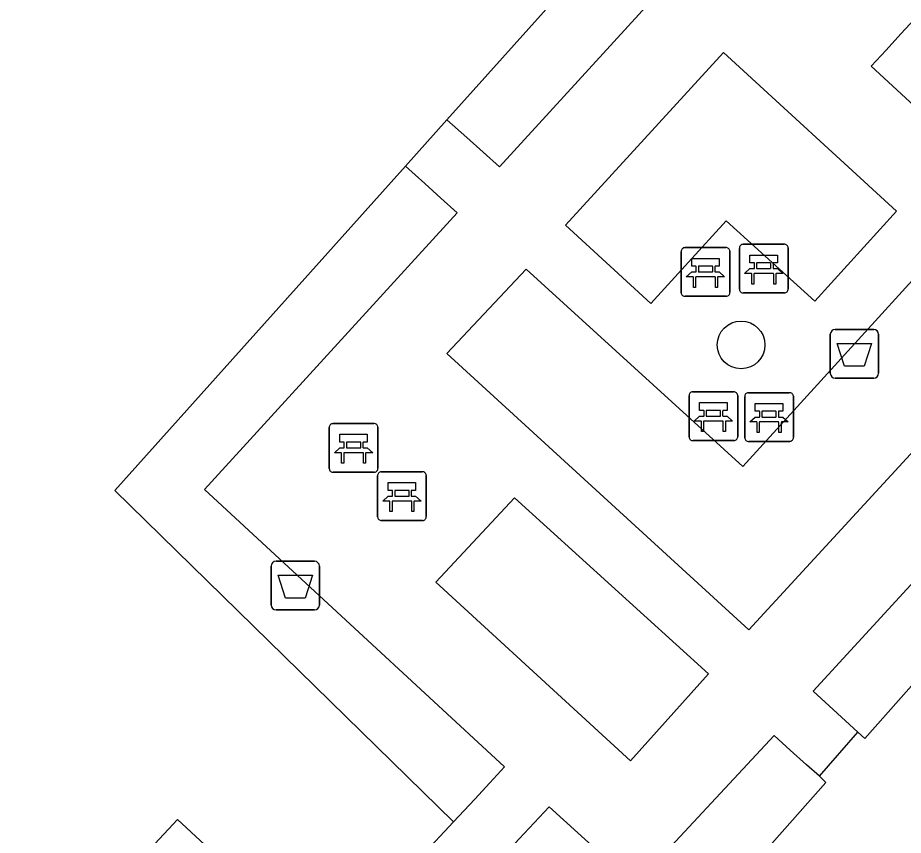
# Model space of a CAD drawing. Extents: x 159040 to 160094, y 381214 to 382518.
# Drawn here: x 159767.67 to 159785.85, y 381888.15 to 381904.94 of the extents above; entities that cross this region are included whole.
import ezdxf

# ---------------------------------------------------------------- set-up
doc = ezdxf.new("R2010")
doc.units = 0
for name, color, linetype in [('IMGEO_Afvalbak', 7, 'Continuous'), ('IMGEO_Bank', 7, 'Continuous'), ('IMGEO_Boom', 7, 'Continuous'), ('IMGEO_Haag', 7, 'Continuous'), ('IMGEO_Voetpad_open', 7, 'Continuous')]:
    doc.layers.add(name, color=color, linetype=linetype)

msp = doc.modelspace()

# ---------------------------------------------------------------- linework, layer by layer
at = {"layer": 'IMGEO_Afvalbak'}
for p, q in [((159784.454, 381898.54), (159785.244, 381898.54)), ((159785.244, 381898.54), (159784.454, 381898.54)), ((159784.354, 381897.64), (159784.354, 381898.44)), ((159784.354, 381898.44), (159784.354, 381897.64)), ((159785.344, 381898.44), (159785.344, 381897.64)), ((159785.344, 381897.64), (159785.344, 381898.44)), ((159785.244, 381897.54), (159784.454, 381897.54)), ((159784.454, 381897.54), (159785.244, 381897.54)), ((159772.976, 381893.781), (159773.766, 381893.781)), ((159773.766, 381893.781), (159772.976, 381893.781)), ((159772.876, 381892.881), (159772.876, 381893.681)), ((159772.876, 381893.681), (159772.876, 381892.881)), ((159773.866, 381893.681), (159773.866, 381892.881)), ((159773.866, 381892.881), (159773.866, 381893.681)), ((159773.766, 381892.781), (159772.976, 381892.781)), ((159772.976, 381892.781), (159773.766, 381892.781))]:
    msp.add_line(p, q, dxfattribs=at)
for points in [[(159784.497, 381898.254), (159785.201, 381898.254), (159785.052, 381897.784), (159784.646, 381897.784), (159784.497, 381898.254)], [(159773.019, 381893.495), (159773.723, 381893.495), (159773.574, 381893.025), (159773.168, 381893.025), (159773.019, 381893.495)]]:
    msp.add_lwpolyline(points, dxfattribs=at)
for centre, start, end in [((159784.454, 381898.44), 90, 180), ((159784.454, 381898.44), 90, 180), ((159785.244, 381898.44), 0, 90), ((159785.244, 381898.44), 360, 90), ((159784.454, 381897.64), 180, 270), ((159784.454, 381897.64), 180, 270), ((159785.244, 381897.64), 270, 0), ((159785.244, 381897.64), 270, 0), ((159772.976, 381893.681), 90, 180), ((159772.976, 381893.681), 90, 180), ((159773.766, 381893.681), 0, 90), ((159773.766, 381893.681), 360, 90), ((159772.976, 381892.881), 180, 270), ((159772.976, 381892.881), 180, 270), ((159773.766, 381892.881), 270, 0), ((159773.766, 381892.881), 270, 0)]:
    msp.add_arc(centre, 0.1, start, end, dxfattribs=at)
at = {"layer": 'IMGEO_Bank'}
for p, q in [((159781.292, 381899.295), (159781.292, 381900.136)), ((159781.292, 381900.136), (159781.292, 381899.295)), ((159781.367, 381900.22), (159782.208, 381900.22)), ((159782.208, 381900.22), (159781.367, 381900.22)), ((159782.292, 381900.145), (159782.292, 381899.304)), ((159782.292, 381899.304), (159782.292, 381900.145)), ((159782.488, 381899.364), (159782.488, 381900.205)), ((159782.488, 381900.205), (159782.488, 381899.364)), ((159782.563, 381900.289), (159783.404, 381900.289)), ((159783.404, 381900.289), (159782.563, 381900.289)), ((159783.488, 381900.214), (159783.488, 381899.373)), ((159783.488, 381899.373), (159783.488, 381900.214)), ((159781.601, 381899.726), (159781.601, 381899.832)), ((159781.645, 381899.832), (159781.645, 381899.726)), ((159781.933, 381899.838), (159781.651, 381899.838)), ((159781.939, 381899.726), (159781.939, 381899.832)), ((159781.983, 381899.832), (159781.983, 381899.726)), ((159782.797, 381899.795), (159782.797, 381899.901)), ((159782.841, 381899.901), (159782.841, 381899.795)), ((159783.129, 381899.907), (159782.847, 381899.907)), ((159782.847, 381899.789), (159783.129, 381899.789)), ((159783.135, 381899.795), (159783.135, 381899.901)), ((159783.179, 381899.901), (159783.179, 381899.795)), ((159781.989, 381899.618), (159781.596, 381899.618)), ((159781.651, 381899.72), (159781.933, 381899.72)), ((159783.185, 381899.687), (159782.792, 381899.687)), ((159782.217, 381899.22), (159781.376, 381899.22)), ((159781.376, 381899.22), (159782.217, 381899.22)), ((159783.413, 381899.289), (159782.572, 381899.289)), ((159782.572, 381899.289), (159783.413, 381899.289)), ((159781.528, 381897.259), (159782.369, 381897.259)), ((159782.369, 381897.259), (159781.528, 381897.259)), ((159782.671, 381897.242), (159783.512, 381897.242)), ((159783.512, 381897.242), (159782.671, 381897.242)), ((159781.453, 381896.334), (159781.453, 381897.175)), ((159781.453, 381897.175), (159781.453, 381896.334)), ((159782.453, 381897.184), (159782.453, 381896.343)), ((159782.453, 381896.343), (159782.453, 381897.184)), ((159782.596, 381896.317), (159782.596, 381897.158)), ((159782.596, 381897.158), (159782.596, 381896.317)), ((159783.596, 381897.167), (159783.596, 381896.326)), ((159783.596, 381896.326), (159783.596, 381897.167)), ((159781.762, 381896.765), (159781.762, 381896.871)), ((159781.806, 381896.871), (159781.806, 381896.765)), ((159782.094, 381896.877), (159781.812, 381896.877)), ((159782.1, 381896.765), (159782.1, 381896.871)), ((159782.144, 381896.871), (159782.144, 381896.765)), ((159782.905, 381896.748), (159782.905, 381896.854)), ((159782.949, 381896.854), (159782.949, 381896.748)), ((159783.237, 381896.86), (159782.955, 381896.86)), ((159783.243, 381896.748), (159783.243, 381896.854)), ((159783.287, 381896.854), (159783.287, 381896.748)), ((159782.15, 381896.657), (159781.757, 381896.657)), ((159781.812, 381896.759), (159782.094, 381896.759)), ((159782.955, 381896.742), (159783.237, 381896.742)), ((159774.068, 381895.683), (159774.068, 381896.524)), ((159774.068, 381896.524), (159774.068, 381895.683)), ((159774.143, 381896.608), (159774.984, 381896.608)), ((159774.984, 381896.608), (159774.143, 381896.608)), ((159775.068, 381896.533), (159775.068, 381895.692)), ((159775.068, 381895.692), (159775.068, 381896.533)), ((159783.293, 381896.64), (159782.9, 381896.64)), ((159774.377, 381896.114), (159774.377, 381896.22)), ((159774.421, 381896.22), (159774.421, 381896.114)), ((159774.709, 381896.226), (159774.427, 381896.226)), ((159774.715, 381896.114), (159774.715, 381896.22)), ((159774.759, 381896.22), (159774.759, 381896.114)), ((159782.378, 381896.259), (159781.537, 381896.259)), ((159781.537, 381896.259), (159782.378, 381896.259)), ((159783.521, 381896.242), (159782.68, 381896.242)), ((159782.68, 381896.242), (159783.521, 381896.242)), ((159774.765, 381896.006), (159774.372, 381896.006)), ((159774.427, 381896.108), (159774.709, 381896.108)), ((159774.993, 381895.608), (159774.152, 381895.608)), ((159774.152, 381895.608), (159774.993, 381895.608)), ((159775.135, 381895.618), (159775.976, 381895.618)), ((159775.976, 381895.618), (159775.135, 381895.618)), ((159775.06, 381894.693), (159775.06, 381895.534)), ((159775.06, 381895.534), (159775.06, 381894.693)), ((159776.06, 381895.543), (159776.06, 381894.702)), ((159776.06, 381894.702), (159776.06, 381895.543)), ((159775.369, 381895.124), (159775.369, 381895.23)), ((159775.413, 381895.23), (159775.413, 381895.124)), ((159775.701, 381895.236), (159775.419, 381895.236)), ((159775.707, 381895.124), (159775.707, 381895.23)), ((159775.751, 381895.23), (159775.751, 381895.124)), ((159775.419, 381895.118), (159775.701, 381895.118)), ((159775.757, 381895.016), (159775.364, 381895.016)), ((159775.985, 381894.618), (159775.144, 381894.618)), ((159775.144, 381894.618), (159775.985, 381894.618))]:
    msp.add_line(p, q, dxfattribs=at)
for points in [[(159781.595, 381899.838), (159781.509, 381899.838), (159781.509, 381899.999), (159782.072, 381899.999), (159782.072, 381899.838), (159781.989, 381899.838)], [(159782.791, 381899.907), (159782.705, 381899.907), (159782.705, 381900.068), (159783.268, 381900.068), (159783.268, 381899.907), (159783.185, 381899.907)], [(159782.735, 381899.687), (159782.593, 381899.687), (159782.705, 381899.789), (159782.791, 381899.789)], [(159783.185, 381899.789), (159783.268, 381899.789), (159783.38, 381899.687), (159783.241, 381899.687)], [(159781.539, 381899.618), (159781.397, 381899.618), (159781.509, 381899.72), (159781.595, 381899.72)], [(159781.589, 381899.611), (159781.589, 381899.404), (159781.546, 381899.404), (159781.546, 381899.611)], [(159781.989, 381899.72), (159782.072, 381899.72), (159782.184, 381899.618), (159782.045, 381899.618)], [(159782.039, 381899.611), (159782.039, 381899.404), (159781.995, 381899.404), (159781.995, 381899.611)], [(159782.785, 381899.68), (159782.785, 381899.473), (159782.742, 381899.473), (159782.742, 381899.68)], [(159783.235, 381899.68), (159783.235, 381899.473), (159783.191, 381899.473), (159783.191, 381899.68)], [(159781.756, 381896.877), (159781.67, 381896.877), (159781.67, 381897.038), (159782.233, 381897.038), (159782.233, 381896.877), (159782.15, 381896.877)], [(159782.899, 381896.86), (159782.813, 381896.86), (159782.813, 381897.021), (159783.376, 381897.021), (159783.376, 381896.86), (159783.293, 381896.86)], [(159781.7, 381896.657), (159781.558, 381896.657), (159781.67, 381896.759), (159781.756, 381896.759)], [(159782.15, 381896.759), (159782.233, 381896.759), (159782.345, 381896.657), (159782.206, 381896.657)], [(159782.843, 381896.64), (159782.701, 381896.64), (159782.813, 381896.742), (159782.899, 381896.742)], [(159783.293, 381896.742), (159783.376, 381896.742), (159783.488, 381896.64), (159783.349, 381896.64)], [(159781.75, 381896.65), (159781.75, 381896.443), (159781.707, 381896.443), (159781.707, 381896.65)], [(159782.2, 381896.65), (159782.2, 381896.443), (159782.156, 381896.443), (159782.156, 381896.65)], [(159782.893, 381896.633), (159782.893, 381896.426), (159782.85, 381896.426), (159782.85, 381896.633)], [(159783.343, 381896.633), (159783.343, 381896.426), (159783.299, 381896.426), (159783.299, 381896.633)], [(159774.371, 381896.226), (159774.285, 381896.226), (159774.285, 381896.387), (159774.848, 381896.387), (159774.848, 381896.226), (159774.765, 381896.226)], [(159774.315, 381896.006), (159774.173, 381896.006), (159774.285, 381896.108), (159774.371, 381896.108)], [(159774.365, 381895.999), (159774.365, 381895.792), (159774.322, 381895.792), (159774.322, 381895.999)], [(159774.765, 381896.108), (159774.848, 381896.108), (159774.96, 381896.006), (159774.821, 381896.006)], [(159774.815, 381895.999), (159774.815, 381895.792), (159774.771, 381895.792), (159774.771, 381895.999)], [(159775.363, 381895.236), (159775.277, 381895.236), (159775.277, 381895.397), (159775.84, 381895.397), (159775.84, 381895.236), (159775.757, 381895.236)], [(159775.307, 381895.016), (159775.165, 381895.016), (159775.277, 381895.118), (159775.363, 381895.118)], [(159775.757, 381895.118), (159775.84, 381895.118), (159775.952, 381895.016), (159775.813, 381895.016)], [(159775.357, 381895.009), (159775.357, 381894.802), (159775.314, 381894.802), (159775.314, 381895.009)], [(159775.807, 381895.009), (159775.807, 381894.802), (159775.763, 381894.802), (159775.763, 381895.009)]]:
    msp.add_lwpolyline(points, dxfattribs=at)
for centre, radius, start, end in [((159781.37, 381900.142), 0.0779, 92.4484, 184.2845), ((159781.37, 381900.142), 0.0779, 92.4484, 184.2845), ((159782.214, 381900.142), 0.0779, 2.4484, 94.2845), ((159782.214, 381900.142), 0.0779, 2.4484, 94.2845), ((159782.566, 381900.211), 0.0779, 92.4484, 184.2845), ((159782.566, 381900.211), 0.0779, 92.4484, 184.2845), ((159783.41, 381900.211), 0.0779, 2.4484, 94.2845), ((159783.41, 381900.211), 0.0779, 2.4484, 94.2845), ((159781.594, 381899.831), 0.00671, 2.8957, 87.1043), ((159781.651, 381899.831), 0.00671, 92.8957, 177.1043), ((159781.933, 381899.831), 0.00671, 2.8957, 87.1043), ((159781.99, 381899.831), 0.00671, 92.8957, 177.1043), ((159782.79, 381899.9), 0.00671, 2.8957, 87.1043), ((159782.79, 381899.796), 0.00671, 272.8957, 357.1043), ((159782.847, 381899.9), 0.00671, 92.8957, 177.1043), ((159782.847, 381899.796), 0.00671, 182.8957, 267.1043), ((159783.129, 381899.9), 0.00671, 2.8957, 87.1043), ((159783.129, 381899.796), 0.00671, 272.8957, 357.1043), ((159783.186, 381899.9), 0.00671, 92.8957, 177.1043), ((159783.186, 381899.796), 0.00671, 182.8957, 267.1043), ((159781.539, 381899.611), 0.00671, 2.8957, 87.1043), ((159781.596, 381899.611), 0.00671, 92.8957, 177.1043), ((159781.594, 381899.727), 0.00671, 272.8957, 357.1043), ((159781.651, 381899.727), 0.00671, 182.8957, 267.1043), ((159781.933, 381899.727), 0.00671, 272.8957, 357.1043), ((159781.99, 381899.727), 0.00671, 182.8957, 267.1043), ((159781.988, 381899.611), 0.00671, 2.8957, 87.1043), ((159782.045, 381899.611), 0.00671, 92.8957, 177.1043), ((159782.735, 381899.68), 0.00671, 2.8957, 87.1043), ((159782.792, 381899.68), 0.00671, 92.8957, 177.1043), ((159783.184, 381899.68), 0.00671, 2.8957, 87.1043), ((159783.241, 381899.68), 0.00671, 92.8957, 177.1043), ((159781.37, 381899.298), 0.0779, 182.4484, 274.2845), ((159781.37, 381899.298), 0.0779, 182.4484, 274.2845), ((159782.214, 381899.298), 0.0779, 272.4484, 4.2845), ((159782.214, 381899.298), 0.0779, 272.4484, 4.2845), ((159782.566, 381899.367), 0.0779, 182.4484, 274.2845), ((159782.566, 381899.367), 0.0779, 182.4484, 274.2845), ((159783.41, 381899.367), 0.0779, 272.4484, 4.2845), ((159783.41, 381899.367), 0.0779, 272.4484, 4.2845), ((159781.531, 381897.181), 0.0779, 92.4484, 184.2845), ((159781.531, 381897.181), 0.0779, 92.4484, 184.2845), ((159782.375, 381897.181), 0.0779, 2.4484, 94.2845), ((159782.375, 381897.181), 0.0779, 2.4484, 94.2845), ((159782.674, 381897.164), 0.0779, 92.4484, 184.2845), ((159782.674, 381897.164), 0.0779, 92.4484, 184.2845), ((159783.518, 381897.164), 0.0779, 2.4484, 94.2845), ((159783.518, 381897.164), 0.0779, 2.4484, 94.2845), ((159781.755, 381896.87), 0.00671, 2.8957, 87.1043), ((159781.812, 381896.87), 0.00671, 92.8957, 177.1043), ((159782.094, 381896.87), 0.00671, 2.8957, 87.1043), ((159782.151, 381896.87), 0.00671, 92.8957, 177.1043), ((159782.898, 381896.853), 0.00671, 2.8957, 87.1043), ((159782.955, 381896.853), 0.00671, 92.8957, 177.1043), ((159783.237, 381896.853), 0.00671, 2.8957, 87.1043), ((159783.294, 381896.853), 0.00671, 92.8957, 177.1043), ((159781.7, 381896.65), 0.00671, 2.8957, 87.1043), ((159781.757, 381896.65), 0.00671, 92.8957, 177.1043), ((159781.755, 381896.766), 0.00671, 272.8957, 357.1043), ((159781.812, 381896.766), 0.00671, 182.8957, 267.1043), ((159782.094, 381896.766), 0.00671, 272.8957, 357.1043), ((159782.151, 381896.766), 0.00671, 182.8957, 267.1043), ((159782.149, 381896.65), 0.00671, 2.8957, 87.1043), ((159782.206, 381896.65), 0.00671, 92.8957, 177.1043), ((159782.898, 381896.749), 0.00671, 272.8957, 357.1043), ((159782.955, 381896.749), 0.00671, 182.8957, 267.1043), ((159783.237, 381896.749), 0.00671, 272.8957, 357.1043), ((159783.294, 381896.749), 0.00671, 182.8957, 267.1043), ((159774.146, 381896.53), 0.0779, 92.4484, 184.2845), ((159774.146, 381896.53), 0.0779, 92.4484, 184.2845), ((159774.99, 381896.53), 0.0779, 2.4484, 94.2845), ((159774.99, 381896.53), 0.0779, 2.4484, 94.2845), ((159782.843, 381896.633), 0.00671, 2.8957, 87.1043), ((159782.9, 381896.633), 0.00671, 92.8957, 177.1043), ((159783.292, 381896.633), 0.00671, 2.8957, 87.1043), ((159783.349, 381896.633), 0.00671, 92.8957, 177.1043), ((159781.531, 381896.337), 0.0779, 182.4484, 274.2845), ((159781.531, 381896.337), 0.0779, 182.4484, 274.2845), ((159782.375, 381896.337), 0.0779, 272.4484, 4.2845), ((159782.375, 381896.337), 0.0779, 272.4484, 4.2845), ((159782.674, 381896.32), 0.0779, 182.4484, 274.2845), ((159782.674, 381896.32), 0.0779, 182.4484, 274.2845), ((159783.518, 381896.32), 0.0779, 272.4484, 4.2845), ((159783.518, 381896.32), 0.0779, 272.4484, 4.2845), ((159774.37, 381896.219), 0.00671, 2.8957, 87.1043), ((159774.37, 381896.115), 0.00671, 272.8957, 357.1043), ((159774.427, 381896.219), 0.00671, 92.8957, 177.1043), ((159774.427, 381896.115), 0.00671, 182.8957, 267.1043), ((159774.709, 381896.219), 0.00671, 2.8957, 87.1043), ((159774.709, 381896.115), 0.00671, 272.8957, 357.1043), ((159774.766, 381896.219), 0.00671, 92.8957, 177.1043), ((159774.766, 381896.115), 0.00671, 182.8957, 267.1043), ((159774.315, 381895.999), 0.00671, 2.8957, 87.1043), ((159774.372, 381895.999), 0.00671, 92.8957, 177.1043), ((159774.764, 381895.999), 0.00671, 2.8957, 87.1043), ((159774.821, 381895.999), 0.00671, 92.8957, 177.1043), ((159774.146, 381895.686), 0.0779, 182.4484, 274.2845), ((159774.146, 381895.686), 0.0779, 182.4484, 274.2845), ((159774.99, 381895.686), 0.0779, 272.4484, 4.2845), ((159774.99, 381895.686), 0.0779, 272.4484, 4.2845), ((159775.138, 381895.54), 0.0779, 92.4484, 184.2845), ((159775.138, 381895.54), 0.0779, 92.4484, 184.2845), ((159775.982, 381895.54), 0.0779, 2.4484, 94.2845), ((159775.982, 381895.54), 0.0779, 2.4484, 94.2845), ((159775.362, 381895.229), 0.00671, 2.8957, 87.1043), ((159775.419, 381895.229), 0.00671, 92.8957, 177.1043), ((159775.701, 381895.229), 0.00671, 2.8957, 87.1043), ((159775.758, 381895.229), 0.00671, 92.8957, 177.1043), ((159775.362, 381895.125), 0.00671, 272.8957, 357.1043), ((159775.419, 381895.125), 0.00671, 182.8957, 267.1043), ((159775.701, 381895.125), 0.00671, 272.8957, 357.1043), ((159775.758, 381895.125), 0.00671, 182.8957, 267.1043), ((159775.307, 381895.009), 0.00671, 2.8957, 87.1043), ((159775.364, 381895.009), 0.00671, 92.8957, 177.1043), ((159775.756, 381895.009), 0.00671, 2.8957, 87.1043), ((159775.813, 381895.009), 0.00671, 92.8957, 177.1043), ((159775.138, 381894.696), 0.0779, 182.4484, 274.2845), ((159775.138, 381894.696), 0.0779, 182.4484, 274.2845), ((159775.982, 381894.696), 0.0779, 272.4484, 4.2845), ((159775.982, 381894.696), 0.0779, 272.4484, 4.2845)]:
    msp.add_arc(centre, radius, start, end, dxfattribs=at)
at = {"layer": 'IMGEO_Boom'}
msp.add_circle((159782.522, 381898.222), 0.489, dxfattribs=at)
at = {"layer": 'IMGEO_Haag'}
for points in [[(159784.759, 381906.174), (159781.835, 381908.813), (159776.485, 381902.843)], [(159784.922, 381890.269), (159785.064, 381890.144), (159792.714, 381898.78), (159786.088, 381904.915)], [(159775.631, 381901.89), (159769.667, 381895.235), (159776.617, 381888.429)], [(159777.538, 381887.619), (159780.463, 381884.95), (159784.263, 381889.24), (159784.13, 381889.367)]]:
    msp.add_lwpolyline(points, dxfattribs=at)
at = {"layer": 'IMGEO_Voetpad_open'}
for points in [[(159776.485, 381902.843), (159776.891, 381902.48), (159777.226, 381902.18), (159777.561, 381901.879), (159782.038, 381906.777), (159783.825, 381905.169), (159784.131, 381905.499), (159784.438, 381905.828), (159784.759, 381906.174)], [(159786.088, 381904.915), (159785.802, 381904.606), (159785.497, 381904.275), (159785.191, 381903.945), (159790.928, 381898.652), (159784.001, 381891.117), (159784.332, 381890.812), (159784.663, 381890.507), (159784.922, 381890.269)], [(159778.92, 381900.681), (159782.159, 381904.225), (159785.712, 381900.969), (159784.036, 381899.121), (159782.218, 381900.77), (159780.671, 381899.074), (159778.92, 381900.681)], [(159776.485, 381902.843), (159775.631, 381901.89)], [(159776.617, 381888.429), (159777.055, 381888.9), (159777.362, 381889.229), (159777.669, 381889.559), (159771.507, 381895.257), (159776.697, 381900.934), (159776.362, 381901.235), (159776.027, 381901.535), (159775.631, 381901.89)], [(159776.484, 381898.049), (159778.11, 381899.777), (159782.56, 381895.727), (159786.597, 381900.16), (159788.365, 381898.556), (159782.683, 381892.374), (159776.484, 381898.049)], [(159781.855, 381891.47), (159780.252, 381889.682), (159776.254, 381893.354), (159777.871, 381895.086), (159781.855, 381891.47)], [(159784.13, 381889.367), (159783.868, 381889.603), (159783.533, 381889.904), (159783.198, 381890.204), (159780.345, 381887.141), (159778.581, 381888.738), (159778.274, 381888.409), (159777.967, 381888.08), (159777.538, 381887.619)], [(159784.13, 381889.367), (159784.922, 381890.269)], [(159776.617, 381888.429), (159774.018, 381885.64), (159770.952, 381888.48), (159768.898, 381886.277), (159771.96, 381883.421), (159767.12, 381878.228)]]:
    msp.add_lwpolyline(points, dxfattribs=at)

doc.saveas('drawing.dxf')
